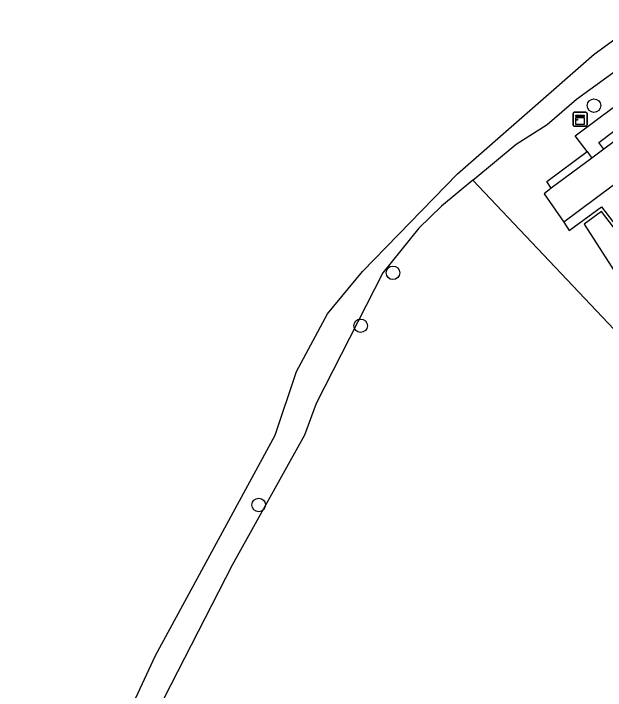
# Model space of a CAD drawing. Extents: x 160203 to 161526, y 379529 to 381797.
# Drawn here: x 160715.5 to 160758.29, y 381481.53 to 381530.49 of the extents above; entities that cross this region are included whole.
import ezdxf

# ---------------------------------------------------------------- set-up
doc = ezdxf.new("R2010")
doc.units = 0
for name, color, linetype in [('IMGEO_Boom', 7, 'Continuous'), ('IMGEO_Grasland_overig', 7, 'Continuous'), ('IMGEO_Groenvoorziening', 7, 'Continuous'), ('IMGEO_Haag', 7, 'Continuous'), ('IMGEO_Hek', 7, 'Continuous'), ('IMGEO_Kast', 7, 'Continuous'), ('IMGEO_Rijbaan_lokaal_open', 7, 'Continuous'), ('IMGEO_Voetpad_open', 7, 'Continuous'), ('IMGEO_Waterloop', 7, 'Continuous')]:
    doc.layers.add(name, color=color, linetype=linetype)

msp = doc.modelspace()

# ---------------------------------------------------------------- linework, layer by layer
at = {"layer": 'IMGEO_Boom'}
for centre in [(160757.457, 381523.833), (160742.925, 381511.742), (160740.588, 381507.909), (160733.221, 381494.95)]:
    msp.add_circle(centre, 0.489, dxfattribs=at)
at = {"layer": 'IMGEO_Grasland_overig'}
for points in [[(160748.707, 381518.45), (160746.432, 381516.56), (160744.798, 381514.962), (160742.205, 381511.73), (160737.375, 381502.282), (160736.521, 381500), (160731.292, 381490.584), (160725.891, 381480.012), (160720.72, 381467.716), (160718.192, 381462.315), (160715.497, 381458.554)], [(160780.387, 381484.943), (160766.151, 381500), (160748.707, 381518.45)]]:
    msp.add_lwpolyline(points, dxfattribs=at)
at = {"layer": 'IMGEO_Groenvoorziening'}
msp.add_lwpolyline([(160748.707, 381518.45), (160751.828, 381521.043), (160754.07, 381522.473), (160756.183, 381524.294), (160761.545, 381528.175)], dxfattribs=at)
at = {"layer": 'IMGEO_Haag'}
for points in [[(160754.372, 381517.859), (160754.05, 381518.35), (160756.955, 381520.513)], [(160755.271, 381515.391), (160755.672, 381514.811), (160757.992, 381516.503), (160773.641, 381496.114), (160778, 381491.284)]]:
    msp.add_lwpolyline(points, dxfattribs=at)
at = {"layer": 'IMGEO_Hek'}
msp.add_lwpolyline([(160780.387, 381484.943), (160766.151, 381500), (160748.707, 381518.45)], dxfattribs=at)
at = {"layer": 'IMGEO_Kast'}
for p, q in [((160755.955, 381522.426), (160755.955, 381523.267)), ((160755.955, 381523.267), (160755.955, 381522.426)), ((160756.03, 381523.351), (160756.871, 381523.351)), ((160756.871, 381523.351), (160756.03, 381523.351)), ((160756.955, 381523.276), (160756.955, 381522.435)), ((160756.955, 381522.435), (160756.955, 381523.276)), ((160756.88, 381522.351), (160756.039, 381522.351)), ((160756.039, 381522.351), (160756.88, 381522.351))]:
    msp.add_line(p, q, dxfattribs=at)
for points in [[(160756.15, 381523.141), (160756.75, 381523.141), (160756.75, 381523.056), (160756.15, 381523.056), (160756.15, 381523.141)], [(160756.15, 381522.966), (160756.75, 381522.966), (160756.75, 381522.477), (160756.15, 381522.477), (160756.15, 381522.966)]]:
    msp.add_lwpolyline(points, dxfattribs=at)
msp.add_circle((160756.234, 381522.815), 0.0377, dxfattribs=at)
for centre, start, end in [((160756.033, 381523.273), 92.4484, 184.2845), ((160756.033, 381523.273), 92.4484, 184.2845), ((160756.877, 381523.273), 2.4484, 94.2845), ((160756.877, 381523.273), 2.4484, 94.2845), ((160756.033, 381522.429), 182.4484, 274.2845), ((160756.033, 381522.429), 182.4484, 274.2845), ((160756.877, 381522.429), 272.4484, 4.2845), ((160756.877, 381522.429), 272.4484, 4.2845)]:
    msp.add_arc(centre, 0.0779, start, end, dxfattribs=at)
at = {"layer": 'IMGEO_Rijbaan_lokaal_open'}
for points in [[(160773.978, 381529.329), (160755.271, 381515.391)], [(160761.051, 381522.83), (160758.161, 381520.68)], [(160758.161, 381520.68), (160757.309, 381520.042)], [(160757.309, 381520.042), (160754.372, 381517.859)], [(160754.372, 381517.859), (160753.846, 381517.455), (160755.271, 381515.391)]]:
    msp.add_lwpolyline(points, dxfattribs=at)
at = {"layer": 'IMGEO_Voetpad_open'}
for points in [[(160756.955, 381520.513), (160756.096, 381521.654), (160767.949, 381530.494), (160768.851, 381529.264)], [(160758.161, 381520.68), (160757.798, 381521.176), (160760.673, 381523.336), (160761.051, 381522.83)], [(160756.955, 381520.513), (160757.309, 381520.042)]]:
    msp.add_lwpolyline(points, dxfattribs=at)
at = {"layer": 'IMGEO_Waterloop'}
for points in [[(160715.665, 381462.765), (160715.791, 381462.958), (160719.639, 381470.187), (160722.825, 381477.73), (160722.904, 381477.943), (160725.755, 381484.06), (160734.409, 381500), (160735.954, 381504.59), (160738.191, 381508.782), (160740.713, 381511.836), (160747.596, 381518.896), (160757.483, 381527.544), (160760.295, 381529.601)], [(160775.459, 381493.355), (160770.376, 381500), (160757.997, 381516.181), (160756.738, 381515.266), (160763.091, 381505.387), (160767.626, 381500), (160769.974, 381497.211), (160774.413, 381492.316), (160775.459, 381493.355)]]:
    msp.add_lwpolyline(points, dxfattribs=at)

doc.saveas('drawing.dxf')
